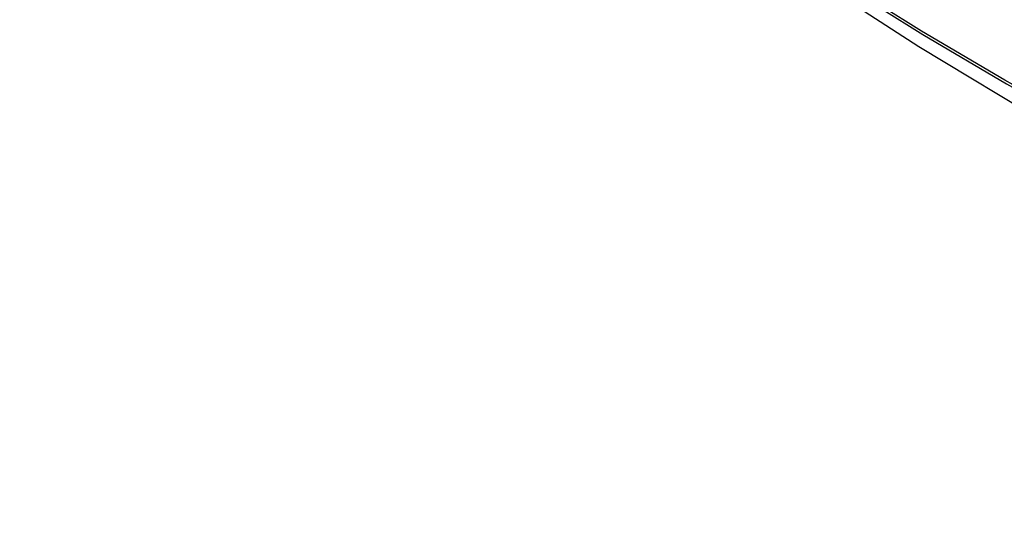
# Model space of a CAD drawing. Header units: inches. Extents: x 15 to 513, y 46 to 241.
# Tile 355 of 397: x 474.374 to 474.664, y 201.021 to 201.17. Entities that reach past the tile are written whole.
import ezdxf

# ---------------------------------------------------------------- set-up
doc = ezdxf.new("R2010")
doc.units = ezdxf.units.IN
doc.header["$MEASUREMENT"] = 0
doc.layers.add('Visible Edges(ANSI)', color=7, linetype='Continuous', lineweight=25)
doc.layers.add('Visible Tangent Edges(ANSI)', color=7, linetype='Continuous', lineweight=25)

msp = doc.modelspace()

# ---------------------------------------------------------------- linework, layer by layer
at = {"layer": 'Visible Edges(ANSI)', "flags": 128}
msp.add_lwpolyline([(474.37762, 201.37025), (474.41343, 201.33612), (474.44981, 201.30339), (474.4867, 201.27211), (474.52405, 201.24233), (474.56182, 201.21411), (474.59997, 201.18749), (474.63844, 201.16253), (474.67718, 201.13928), (474.71617, 201.11777), (474.75534, 201.09808), (474.79467, 201.08023), (474.8341, 201.06428), (474.87359, 201.05028), (474.9131, 201.03828), (474.95257, 201.02834), (474.99197, 201.02051)], dxfattribs=at)
at = {"layer": 'Visible Tangent Edges(ANSI)', "flags": 128}
for points in [[(474.37419, 201.3753), (474.39747, 201.35292), (474.421, 201.33113), (474.44476, 201.30997), (474.46872, 201.28946), (474.49285, 201.26962), (474.51713, 201.25049), (474.54152, 201.23208), (474.566, 201.21442), (474.59054, 201.19752), (474.6151, 201.1814), (474.63966, 201.16609), (474.66422, 201.15157), (474.68877, 201.13785), (474.71331, 201.12492), (474.73782, 201.1128), (474.76228, 201.10151), (474.78666, 201.09104), (474.81092, 201.08143), (474.83506, 201.07266), (474.85908, 201.06475), (474.88294, 201.05769), (474.90663, 201.0515)], [(474.90527, 201.05316), (474.88168, 201.05928), (474.85792, 201.06625), (474.834, 201.07409), (474.80994, 201.08279), (474.78577, 201.09234), (474.76147, 201.10274), (474.73709, 201.11398), (474.71265, 201.12604), (474.68817, 201.13892), (474.66369, 201.15261), (474.63919, 201.16709), (474.61469, 201.18238), (474.59018, 201.19847), (474.5657, 201.21535), (474.54127, 201.233), (474.51693, 201.2514), (474.49271, 201.27052), (474.46864, 201.29034), (474.44474, 201.31083), (474.42105, 201.33198), (474.39759, 201.35374), (474.37437, 201.3761)]]:
    msp.add_lwpolyline(points, dxfattribs=at)

doc.saveas('drawing.dxf')
